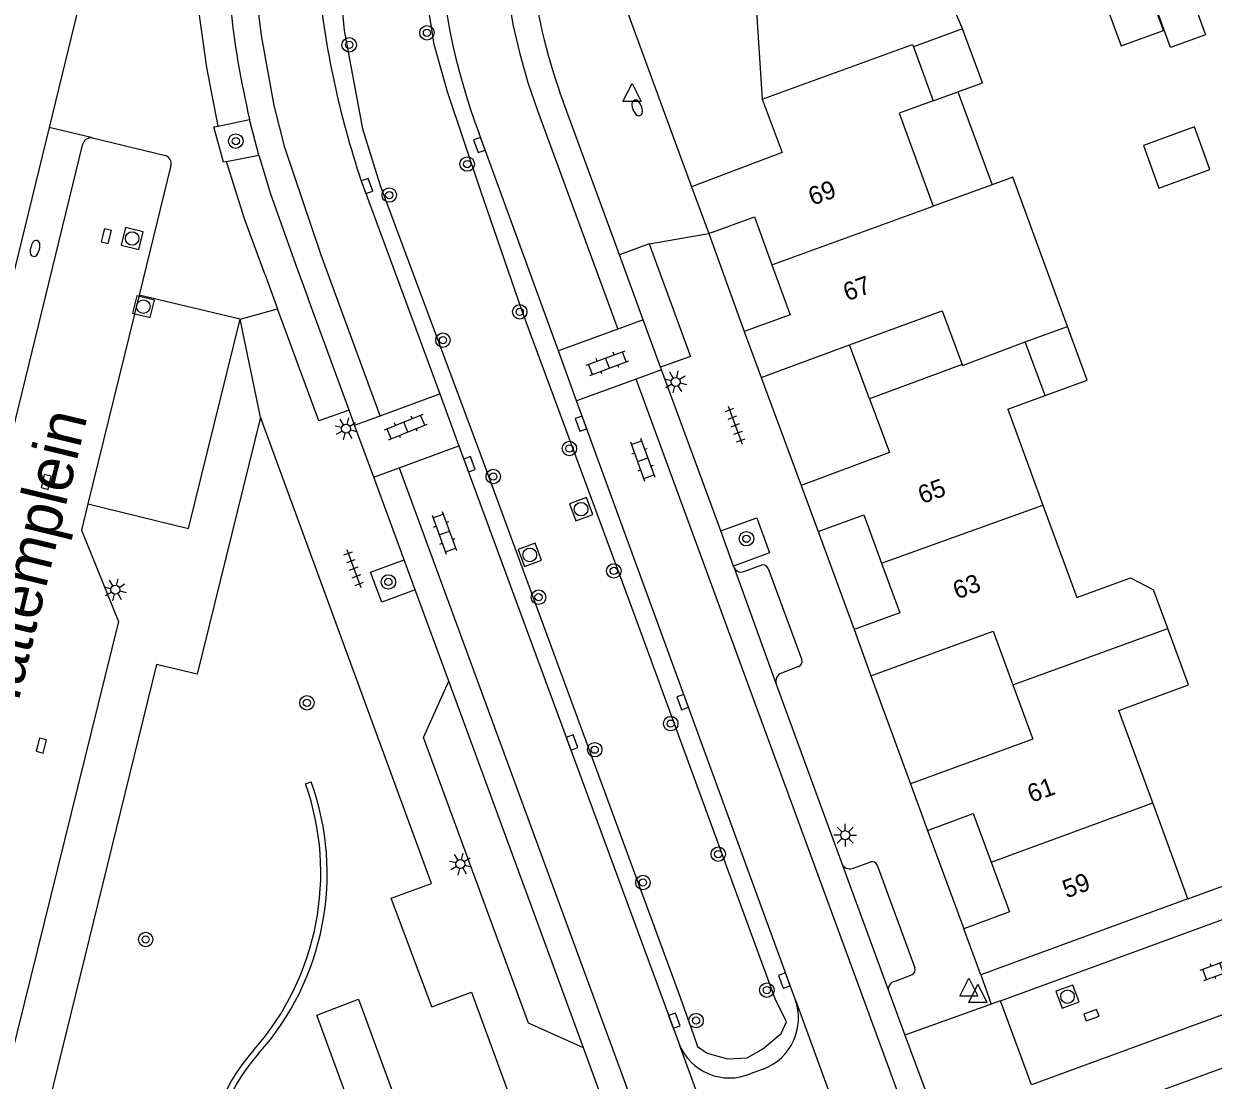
# Model space of a CAD drawing. Extents: x 128000 to 131008, y 398996 to 402500.
# Drawn here: x 128238.6 to 128304.4, y 399344.9 to 399403.3 of the extents above; entities that cross this region are included whole.
import ezdxf

# ---------------------------------------------------------------- set-up
doc = ezdxf.new("R2010")
doc.units = 0
for name, color, linetype in [('gg-afsc-erfafscheiding', 7, 'Continuous'), ('gg-afsc-muur', 7, 'Continuous'), ('gg-anno-huisnummerreeks BGT', 7, 'Continuous'), ('gg-anno-openbare ruimte label', 7, 'Continuous'), ('gg-bbg-gedigitaliseerde bebouwing', 7, 'Continuous'), ('gg-bbg-gedigitaliseerde bijgebouw', 7, 'Continuous'), ('gg-bbg-hoofdgebouw', 7, 'Continuous'), ('gg-bbg-luifel en loopbrug', 7, 'Continuous'), ('gg-bbg-tussenscheiding', 7, 'Continuous'), ('gg-knt-verharding', 7, 'Continuous'), ('gg-knt-verharding nz', 7, 'Continuous'), ('gt-grn-groengrens', 7, 'Continuous'), ('gt-grn-groengrens NZ', 7, 'Continuous'), ('gt-grn-weggrens', 7, 'Continuous'), ('gt-symb-boom', 7, 'Continuous'), ('gt-symb-brandkraan', 7, 'Continuous'), ('gt-symb-klinker verharding', 7, 'Continuous'), ('gt-symb-kolk', 7, 'Continuous'), ('gt-symb-lichtmast', 7, 'Continuous'), ('gt-symb-rioolschacht', 7, 'Continuous'), ('gt-symb-tegel verharding', 7, 'Continuous'), ('gt-symb-waterafsluiter', 7, 'Continuous')]:
    doc.layers.add(name, color=color, linetype=linetype)

# ---------------------------------------------------------------- blocks, each defined once
blk = doc.blocks.new('gt0-RS')
at = {"layer": 'gt-symb-rioolschacht'}
blk.add_lwpolyline([(-0.5, -0.5), (0.5, -0.5), (0.5, 0.5), (-0.5, 0.5)], close=True, dxfattribs=at)
blk.add_circle((0, 0), 0.375, dxfattribs=at)
blk = doc.blocks.new('gt0-KOLK')
at = {"layer": 'gt-symb-kolk'}
blk.add_lwpolyline([(0, 0), (0.375, 0), (0.375, 0.4), (-0.375, 0.4), (-0.375, 0), (0, 0)], dxfattribs=at)
blk = doc.blocks.new('gt0-KL1')
at = {"layer": 'gt-symb-klinker verharding'}
for p, q in [((-1.15, 0.3), (1.15, 0.3)), ((-1, -0.3), (-1, 0.3)), ((-0.5, 0.3), (-0.5, 0.45)), ((0, -0.3), (0, 0.3)), ((0.5, 0.3), (0.5, 0.45)), ((1, -0.3), (1, 0.3)), ((-1.15, -0.3), (1.15, -0.3)), ((-0.5, -0.45), (-0.5, -0.3)), ((0.5, -0.45), (0.5, -0.3))]:
    blk.add_line(p, q, dxfattribs=at)
blk = doc.blocks.new('gt0-WAFSL')
at = {"layer": 'gt-symb-waterafsluiter'}
for p, q in [((-0.5, -0.333), (0, 0.667)), ((0, 0.667), (0.5, -0.333)), ((0.5, -0.333), (-0.5, -0.333))]:
    blk.add_line(p, q, dxfattribs=at)
blk = doc.blocks.new('gt0-BR')
at = {"layer": 'gt-symb-brandkraan'}
for centre, radius, start, end in [((-0.244, 0), 0.206, 107.56694, 252.43307), ((0.599, -2.664), 3, 106.89205, 107.56694), ((0, -0.691), 0.938, 73.10799, 106.89205), ((-0.599, -2.664), 3, 72.43309, 73.10799), ((0.244, 0), 0.206, 287.56695, 72.43309), ((0.599, 2.664), 3, 252.43307, 253.10797), ((0, 0.691), 0.938, 253.10797, 286.89206), ((-0.599, 2.664), 3, 286.89206, 287.56695)]:
    blk.add_arc(centre, radius, start, end, dxfattribs=at)
blk = doc.blocks.new('gt0-BOOM')
at = {"layer": 'gt-symb-boom'}
for radius in [0.4, 0.2]:
    blk.add_circle((0, 0), radius, dxfattribs=at)
blk = doc.blocks.new('gt0-LMAST')
at = {"layer": 'gt-symb-lichtmast'}
for p, q in [((-0.182, 0.173), (-0.447, 0.438)), ((-0.005, 0.246), (-0.005, 0.621)), ((0.172, 0.173), (0.437, 0.438)), ((-0.255, -0.004), (-0.63, -0.004)), ((-0.182, -0.181), (-0.447, -0.446)), ((-0.005, -0.254), (-0.005, -0.629)), ((0.437, -0.446), (0.172, -0.181)), ((0.245, -0.004), (0.62, -0.004))]:
    blk.add_line(p, q, dxfattribs=at)
blk.add_circle((-0.005, -0.004), 0.25, dxfattribs=at)
blk = doc.blocks.new('gt0-TEG1')
at = {"layer": 'gt-symb-tegel verharding'}
for p, q in [((-1.125, 0), (1.125, 0)), ((-0.9, -0.25), (-0.9, 0.25)), ((-0.45, -0.25), (-0.45, 0.25)), ((0, -0.25), (0, 0.25)), ((0.45, -0.25), (0.45, 0.25)), ((0.9, -0.25), (0.9, 0.25))]:
    blk.add_line(p, q, dxfattribs=at)

msp = doc.modelspace()

# ---------------------------------------------------------------- linework, layer by layer
at = {"layer": 'gg-afsc-erfafscheiding'}
msp.add_line((128303.02, 399354.88), (128315.154, 399359.36), dxfattribs=at)
at = {"layer": 'gg-afsc-muur'}
msp.add_line((128254.233, 399361.253), (128254.536, 399361.363), dxfattribs=at)
for centre, radius, start, end in [((128240.222, 399356.342), 14.847, 318.67727, 19.31753), ((128240.458, 399356.284), 14.966, 318.28158, 19.83659), ((128259.658, 399339.26), 11.029, 138.70687, 223.64773), ((128259.59, 399339.264), 10.641, 138.42646, 224.01483)]:
    msp.add_arc(centre, radius, start, end, dxfattribs=at)
at = {"layer": 'gg-bbg-gedigitaliseerde bebouwing'}
for p, q in [((128290.508, 399403.129), (128290.557, 399403.015)), ((128290.557, 399403.015), (128287.843, 399402.021)), ((128287.843, 399402.021), (128288.938, 399399.035)), ((128292.192, 399394.394), (128288.933, 399393.207)), ((128294.028, 399385.694), (128296.358, 399386.542)), ((128295.121, 399382.731), (128294.028, 399385.694)), ((128293.054, 399381.969), (128295.121, 399382.731)), ((128293.054, 399381.969), (128294.997, 399376.675))]:
    msp.add_line(p, q, dxfattribs=at)
for points in [[(128284.769, 399410.268), (128284.976, 399407.033), (128289.146, 399406.283), (128290.508, 399403.129)], [(128288.938, 399399.035), (128287.051, 399398.344), (128288.933, 399393.207)], [(128296.358, 399386.542), (128293.347, 399394.814), (128292.192, 399394.394)], [(128294.997, 399376.675), (128296.878, 399371.551), (128299.844, 399372.64), (128301.117, 399371.984)]]:
    msp.add_lwpolyline(points, dxfattribs=at)
at = {"layer": 'gg-bbg-gedigitaliseerde bijgebouw'}
for points in [[(128299.188, 399404.681), (128298.469, 399404.42), (128299.323, 399402.07), (128301.672, 399402.923), (128300.819, 399405.273)], [(128302.96, 399405.541), (128303.994, 399402.693), (128302.06, 399401.99), (128301.022, 399404.849)], [(128304.238, 399395.237), (128303.383, 399397.587), (128300.564, 399396.56), (128301.419, 399394.211), (128304.238, 399395.237)]]:
    msp.add_lwpolyline(points, dxfattribs=at)
at = {"layer": 'gg-bbg-hoofdgebouw'}
for p, q in [((128275.56, 399394.27), (128276.52, 399391.69)), ((128278.49, 399386.28), (128279.42, 399383.72)), ((128279.42, 399383.72), (128284.305, 399385.528)), ((128290.53, 399384.442), (128285.41, 399382.546)), ((128281.63, 399377.76), (128282.57, 399375.21)), ((128301.91, 399369.834), (128301.117, 399371.984)), ((128284.56, 399369.78), (128285.49, 399367.22)), ((128287.68, 399361.25), (128288.62, 399358.67)), ((128303.02, 399354.88), (128301.074, 399360.19)), ((128303.02, 399354.88), (128291.56, 399350.68)), ((128291.56, 399350.68), (128290.62, 399353.22))]:
    msp.add_line(p, q, dxfattribs=at)
for points in [[(128275.3, 399409.65), (128275.49, 399406.75), (128272.8, 399406.58), (128272.98, 399403.85), (128279.14, 399404.25), (128279.48, 399399.13)], [(128279.48, 399399.13), (128280.59, 399396.17), (128275.56, 399394.27)], [(128276.52, 399391.69), (128279.05, 399392.61), (128280.015, 399389.961)], [(128280.015, 399389.961), (128281.02, 399387.2), (128278.49, 399386.28)], [(128284.305, 399385.528), (128289.426, 399387.424), (128290.53, 399384.442)], [(128285.41, 399382.546), (128286.511, 399379.573), (128281.63, 399377.76)], [(128282.57, 399375.21), (128285.1, 399376.14), (128286.082, 399373.46)], [(128286.082, 399373.46), (128287.09, 399370.71), (128284.56, 399369.78)], [(128285.49, 399367.22), (128292.25, 399369.69), (128293.338, 399366.723)], [(128301.074, 399360.19), (128299.201, 399365.3), (128303.057, 399366.727), (128301.91, 399369.834)], [(128293.338, 399366.723), (128294.44, 399363.72), (128287.68, 399361.25)], [(128288.62, 399358.67), (128291.15, 399359.6), (128292.134, 399356.923)], [(128292.134, 399356.923), (128293.15, 399354.16), (128290.62, 399353.22)]]:
    msp.add_lwpolyline(points, dxfattribs=at)
at = {"layer": 'gg-bbg-luifel en loopbrug'}
for p, q in [((128288.938, 399399.035), (128290.296, 399399.536)), ((128290.296, 399399.536), (128292.192, 399394.394)), ((128285.41, 399382.546), (128284.305, 399385.528))]:
    msp.add_line(p, q, dxfattribs=at)
for points in [[(128290.296, 399399.536), (128291.655, 399400.037), (128290.557, 399403.015)], [(128295.121, 399382.731), (128297.447, 399383.588), (128296.358, 399386.542)]]:
    msp.add_lwpolyline(points, dxfattribs=at)
at = {"layer": 'gg-bbg-tussenscheiding'}
for p, q in [((128280.015, 399389.961), (128288.933, 399393.207)), ((128286.082, 399373.46), (128294.997, 399376.675)), ((128293.338, 399366.723), (128301.91, 399369.834)), ((128292.134, 399356.923), (128301.074, 399360.19))]:
    msp.add_line(p, q, dxfattribs=at)
for points in [[(128279.48, 399399.13), (128287.797, 399402.146), (128287.843, 399402.021)], [(128290.53, 399384.442), (128290.549, 399384.392), (128294.028, 399385.694)]]:
    msp.add_lwpolyline(points, dxfattribs=at)
at = {"layer": 'gg-knt-verharding'}
for p, q in [((128251.72, 399445.29), (128240.047, 399397.565)), ((128271.582, 399390.514), (128268.468, 399399.005)), ((128249.393, 399397.636), (128251.135, 399397.999)), ((128251.638, 399396.036), (128251.135, 399397.999)), ((128240.047, 399397.565), (128222.32, 399325.09)), ((128268.208, 399385.197), (128263.82, 399397.22)), ((128242.44, 399396.98), (128246.48, 399396.01)), ((128249.857, 399395.677), (128251.638, 399396.036)), ((128246.781, 399395.46), (128245.024, 399388.288)), ((128257.289, 399394.663), (128261.647, 399382.824)), ((128276.52, 399391.69), (128278.49, 399386.28)), ((128273.227, 399391.115), (128271.582, 399390.514)), ((128251.987, 399389.4), (128252.676, 399387.536)), ((128250.613, 399386.954), (128245.024, 399388.288)), ((128272.9, 399386.918), (128271.492, 399386.401)), ((128271.492, 399386.401), (128268.208, 399385.197)), ((128269.216, 399382.435), (128268.208, 399385.197)), ((128273.912, 399384.158), (128272.504, 399383.641)), ((128273.912, 399384.158), (128273.862, 399384.295)), ((128277.182, 399375.241), (128273.912, 399384.158)), ((128272.504, 399383.641), (128269.216, 399382.435)), ((128279.42, 399383.72), (128281.63, 399377.76)), ((128258.351, 399381.614), (128261.647, 399382.824)), ((128261.647, 399382.824), (128262.708, 399379.942)), ((128281.3, 399349.329), (128269.216, 399382.435)), ((128261.197, 399355.743), (128251.73, 399381.53)), ((128256.943, 399381.097), (128256.643, 399381.914)), ((128256.943, 399381.097), (128258.351, 399381.614)), ((128258.001, 399378.216), (128256.943, 399381.097)), ((128259.409, 399378.732), (128262.708, 399379.942)), ((128262.708, 399379.942), (128274.9, 399346.82)), ((128258.001, 399378.216), (128259.409, 399378.732)), ((128259.679, 399373.645), (128258.001, 399378.216)), ((128277.894, 399373.299), (128277.182, 399375.241)), ((128282.57, 399375.21), (128284.56, 399369.78)), ((128260.293, 399371.975), (128259.679, 399373.645)), ((128277.928, 399373.204), (128277.894, 399373.299)), ((128278.461, 399372.995), (128279.427, 399373.356)), ((128279.801, 399373.168), (128281.678, 399368.109)), ((128262.143, 399366.935), (128260.293, 399371.975)), ((128281.481, 399367.732), (128280.542, 399367.376)), ((128285.49, 399367.22), (128287.68, 399361.25)), ((128280.242, 399366.76), (128283.878, 399356.84)), ((128288.62, 399358.67), (128290.62, 399353.22)), ((128292.65, 399349.25), (128314.68, 399357.32)), ((128284.475, 399356.568), (128285.482, 399356.935)), ((128285.83, 399356.751), (128287.925, 399351.078)), ((128316.632, 399352.76), (128294.37, 399344.6)), ((128287.763, 399350.684), (128286.812, 399350.319)), ((128261.202, 399348.909), (128263.409, 399349.719)), ((128263.409, 399349.719), (128268.833, 399334.943)), ((128286.473, 399349.754), (128287.367, 399347.345)), ((128294.37, 399344.6), (128292.65, 399349.25)), ((128287.367, 399347.345), (128289.067, 399342.763)), ((128270.447, 399344.326), (128269.592, 399346.65)), ((128279.53, 399345.47), (128278.819, 399345.21)), ((128294.75, 399341.82), (128305.011, 399345.563))]:
    msp.add_line(p, q, dxfattribs=at)
for points in [[(128272.254, 399415.012), (128270.56, 399407.98), (128275.56, 399394.27)], [(128249.393, 399397.636), (128248.764, 399400.887), (128248.301, 399404.165), (128250.053, 399404.433)], [(128249.857, 399395.677), (128249.697, 399395.645), (128249.164, 399397.588), (128249.393, 399397.636)], [(128235.192, 399355.886), (128236.8, 399362.44), (128234.239, 399365.289), (128241.919, 399396.649)], [(128251.987, 399389.4), (128250.853, 399392.515), (128249.857, 399395.677)], [(128273.227, 399391.115), (128275.522, 399384.897), (128273.862, 399384.295)], [(128256.643, 399381.914), (128254.959, 399381.334), (128252.676, 399387.536)], [(128242.195, 399376.738), (128247.755, 399375.368), (128250.613, 399386.954)], [(128251.73, 399381.53), (128248.23, 399367.31), (128245.99, 399367.86), (128234.52, 399321.19)], [(128242.195, 399376.738), (128241.84, 399375.29), (128243.88, 399370.23), (128232.653, 399324.835)], [(128277.182, 399375.241), (128279.178, 399375.973), (128279.887, 399374.03), (128277.894, 399373.299)], [(128260.293, 399371.975), (128258.442, 399371.295), (128257.818, 399372.962), (128259.679, 399373.645)], [(128269.592, 399346.65), (128266.563, 399348.019), (128260.743, 399363.814), (128262.143, 399366.935)], [(128261.202, 399348.909), (128258.962, 399354.922), (128261.197, 399355.743)]]:
    msp.add_lwpolyline(points, dxfattribs=at)
for centre, radius, start, end in [((128297.119, 399409.705), 35.563, 162.6251, 200.55319), ((128297.545, 399409.785), 31.011, 187.14897, 200.34232), ((128305.117, 399410.655), 50.431, 185.70324, 198.4877), ((128242.351, 399396.545), 0.444, 78.42344, 166.43351), ((128246.333, 399395.572), 0.462, 345.96312, 71.41825), ((128278.31, 399373.395), 0.427, 206.54214, 290.63558), ((128279.512, 399373.059), 0.309, 20.598, 106.02704), ((128281.388, 399368.021), 0.304, 287.92419, 16.8975), ((128280.744, 399366.897), 0.52, 112.81267, 195.25397), ((128284.323, 399357.025), 0.481, 202.54895, 288.46195), ((128285.554, 399356.65), 0.294, 20.13457, 104.13142), ((128287.597, 399350.983), 0.342, 299.11058, 16.18767), ((128286.881, 399349.894), 0.431, 99.17235, 198.90014), ((128278.464, 399348.294), 3.019, 290.68082, 20.04036), ((128277.663, 399347.97), 2.993, 202.6076, 292.72481)]:
    msp.add_arc(centre, radius, start, end, dxfattribs=at)
at = {"layer": 'gg-knt-verharding nz'}
for p, q in [((128253.675, 399389.996), (128254.369, 399388.106)), ((128272.9, 399386.918), (128271.582, 399390.514)), ((128245.024, 399388.288), (128242.195, 399376.738)), ((128256.643, 399381.914), (128254.369, 399388.106)), ((128273.862, 399384.295), (128272.9, 399386.918)), ((128298.187, 399313.609), (128272.504, 399383.641)), ((128259.409, 399378.732), (128285.039, 399308.933)), ((128277.928, 399373.204), (128280.242, 399366.76)), ((128269.592, 399346.65), (128262.143, 399366.935)), ((128283.878, 399356.84), (128286.473, 399349.754))]:
    msp.add_line(p, q, dxfattribs=at)
for points in [[(128258.351, 399381.614), (128255.09, 399390.494), (128253.078, 399396.459), (128252.497, 399398.774), (128251.783, 399402.655), (128251.545, 399404.587), (128251.382, 399406.542), (128251.298, 399408.501), (128251.29, 399410.462), (128251.36, 399412.424), (128251.53, 399414.614), (128251.767, 399416.574), (128252.077, 399418.512), (128252.465, 399420.435), (128266.808, 399479.006)], [(128280.34, 399475.864), (128266.658, 399419.898), (128265.806, 399416.815), (128265.261, 399413.597), (128265.212, 399413.157), (128265.082, 399411.523), (128265.036, 399409.872), (128265.072, 399408.222), (128265.192, 399406.584), (128265.289, 399405.72), (128265.697, 399403.251), (128266.072, 399401.633), (128266.526, 399400.046), (128267.054, 399398.504), (128271.492, 399386.401)], [(128251.638, 399396.036), (128252.283, 399393.893), (128253.675, 399389.996)]]:
    msp.add_lwpolyline(points, dxfattribs=at)
msp.add_arc((128300.806, 399409.66), 51.022, 185.88026, 193.21186, dxfattribs=at)
at = {"layer": 'gt-grn-groengrens'}
msp.add_lwpolyline([(128254.852, 399348.447), (128257.15, 399349.339), (128262.673, 399334.311), (128260.34, 399333.453), (128254.852, 399348.447)], dxfattribs=at)
at = {"layer": 'gt-grn-groengrens NZ'}
msp.add_lwpolyline([(128255.83, 399408.559), (128256.359, 399402.928), (128257.385, 399397.485), (128258.343, 399394.399), (128263.91, 399379.467), (128274.969, 399349.391), (128275.685, 399347.369), (128275.902, 399346.716), (128276.431, 399346.342), (128277.551, 399346.031), (128278.639, 399346.093), (128279.51, 399346.591), (128280.536, 399347.431), (128280.816, 399348.084), (128280.194, 399349.36), (128272.45, 399370.512), (128266.213, 399387.399), (128263.881, 399394.15), (128262.077, 399399.531), (128261.331, 399402.144), (128260.527, 399407.378)], dxfattribs=at)
at = {"layer": 'gt-grn-weggrens'}
for p, q in [((128242.44, 399396.98), (128240.047, 399397.565)), ((128273.227, 399391.115), (128276.52, 399391.69)), ((128250.613, 399386.954), (128252.676, 399387.536)), ((128251.73, 399381.53), (128250.613, 399386.954)), ((128291.56, 399350.68), (128292.141, 399349.067)), ((128281.3, 399349.329), (128286.37, 399335.46)), ((128292.65, 399349.25), (128292.141, 399349.067)), ((128292.141, 399349.067), (128287.367, 399347.345)), ((128279.935, 399333.11), (128274.9, 399346.82))]:
    msp.add_line(p, q, dxfattribs=at)

# ---------------------------------------------------------------- block references
at = {"layer": 'gt-symb-boom'}
for p in [(128260.941, 399402.797), (128256.641, 399402.129), (128250.369, 399396.806), (128263.167, 399395.534), (128258.857, 399393.821), (128266.069, 399387.361), (128261.826, 399385.793), (128268.819, 399379.8), (128264.607, 399378.25), (128278.607, 399374.81), (128271.273, 399373.028), (128258.807, 399372.419), (128267.112, 399371.573), (128254.303, 399365.732), (128274.421, 399364.58), (128270.215, 399363.138), (128277.05, 399357.359), (128272.886, 399355.79), (128245.386, 399352.638), (128279.735, 399349.837), (128275.819, 399348.154)]:
    msp.add_blockref('gt0-BOOM', p, dxfattribs=at)
at = {"layer": 'gt-symb-brandkraan'}
for p, rotation in [((128272.565, 399398.643), -69.93365037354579), ((128239.27, 399390.87), 76.22785456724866)]:
    msp.add_blockref('gt0-BR', p, dxfattribs=dict(at, rotation=rotation))
at = {"layer": 'gt-symb-klinker verharding'}
for p, rotation in [((128270.922, 399384.525), 20.428617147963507), ((128259.776, 399380.989), 21.843976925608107), ((128272.865, 399379.185), -69.93365037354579), ((128261.899, 399375.13), -69.93365037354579), ((128304.884, 399351.051), 20.1201657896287)]:
    msp.add_blockref('gt0-KL1', p, dxfattribs=dict(at, rotation=rotation))
at = {"layer": 'gt-symb-kolk'}
for p, rotation in [((128263.647, 399396.521), -69.93365037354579), ((128257.439, 399394.251), -69.93365037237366), ((128243.021, 399391.597), -103.77214543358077), ((128269.272, 399381.106), -69.93365037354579), ((128263.106, 399378.86), -69.93365037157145), ((128239.691, 399378.001), -103.7721454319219), ((128274.895, 399365.705), -69.93365037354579), ((128239.42, 399363.415), -103.77214543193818), ((128268.771, 399363.47), -69.93365037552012), ((128280.517, 399350.299), -69.93365037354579), ((128274.435, 399348.08), -69.93365037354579), ((128297.753, 399348.262), 20.120165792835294)]:
    msp.add_blockref('gt0-KOLK', p, dxfattribs=dict(at, rotation=rotation))
at = {"layer": 'gt-symb-lichtmast'}
for p, rotation in [((128274.689, 399383.491), 76.22785456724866), ((128256.461, 399380.9), 76.22785456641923), ((128243.711, 399371.981), -103.77214543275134), ((128262.788, 399356.817), 76.22785456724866)]:
    msp.add_blockref('gt0-LMAST', p, dxfattribs=dict(at, rotation=rotation))
msp.add_blockref('gt0-LMAST', (128284.073, 399358.414), dxfattribs=at)
at = {"layer": 'gt-symb-rioolschacht'}
for p, rotation in [((128244.64, 399391.418), 76.22785456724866), ((128245.261, 399387.649), 76.22785456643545), ((128269.464, 399376.445), -69.93365037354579), ((128266.626, 399373.915), -69.93365037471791), ((128296.361, 399349.479), 20.12016579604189)]:
    msp.add_blockref('gt0-RS', p, dxfattribs=dict(at, rotation=rotation))
at = {"layer": 'gt-symb-tegel verharding'}
for p, rotation in [((128277.991, 399381.094), -69.93365037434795), ((128256.893, 399373.16), -69.93365037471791)]:
    msp.add_blockref('gt0-TEG1', p, dxfattribs=dict(at, rotation=rotation))
at = {"layer": 'gt-symb-waterafsluiter'}
for p in [(128272.28, 399399.321), (128290.911, 399349.836), (128291.405, 399349.493)]:
    msp.add_blockref('gt0-WAFSL', p, dxfattribs=at)

# ---------------------------------------------------------------- texts
at = {"layer": 'gg-anno-huisnummerreeks BGT'}
for s, rotation, p in [('69', 20, (128282.255, 399393.228)), ('67', 20, (128284.18, 399387.94)), ('65', 20.1, (128288.32, 399376.72)), ('63', 20.1, (128290.253, 399371.445)), ('61', 20.2, (128294.368, 399360.191)), ('59', 20.2, (128296.31, 399354.908))]:
    msp.add_text(s, height=1, rotation=rotation, dxfattribs=at).set_placement(p)
at = {"layer": 'gg-anno-openbare ruimte label'}
msp.add_text('Hattemplein', height=2.5, rotation=76.4, dxfattribs=at).set_placement((128237.979, 399364.239))

doc.saveas('drawing.dxf')
